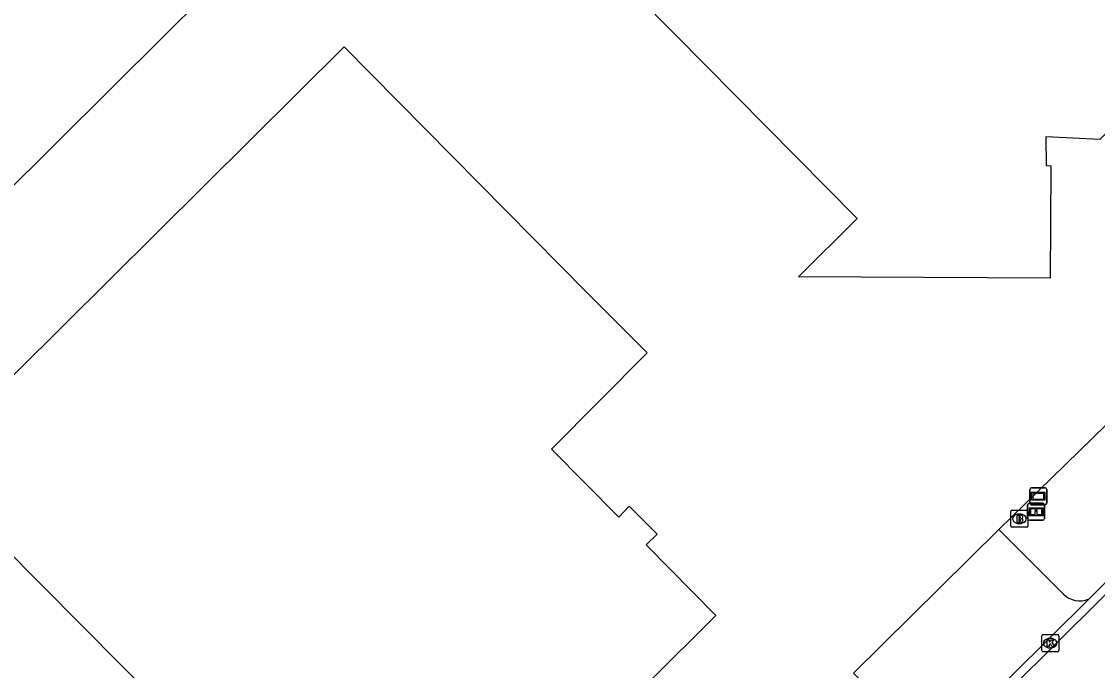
# Model space of a CAD drawing. Extents: x 155018 to 156648, y 383980 to 385733.
# Drawn here: x 155761.7 to 155824.9, y 385212.6 to 385250.7 of the extents above; entities that cross this region are included whole.
import ezdxf

# ---------------------------------------------------------------- set-up
doc = ezdxf.new("R2010")
doc.units = 0
for name, color, linetype in [('IMGEO_Brandkraan', 7, 'Continuous'), ('IMGEO_Groenvoorziening', 7, 'Continuous'), ('IMGEO_Informatiebord', 7, 'Continuous'), ('IMGEO_Kolk', 7, 'Continuous'), ('IMGEO_Pand', 7, 'Continuous'), ('IMGEO_Rijbaan_lokaal_gesloten', 7, 'Continuous'), ('IMGEO_Rijbaan_lokaal_open', 7, 'Continuous'), ('IMGEO_Verklikker', 7, 'Continuous')]:
    doc.layers.add(name, color=color, linetype=linetype)

msp = doc.modelspace()

# ---------------------------------------------------------------- linework, layer by layer
at = {"layer": 'IMGEO_Brandkraan'}
for p, q in [((155819.841, 385221.114), (155819.841, 385221.966)), ((155819.916, 385222.04), (155820.768, 385222.04)), ((155820.329, 385221.82), (155820.354, 385221.82)), ((155820.842, 385221.966), (155820.842, 385221.114)), ((155820.768, 385221.04), (155819.916, 385221.04)), ((155820.352, 385221.26), (155820.327, 385221.26))]:
    msp.add_line(p, q, dxfattribs=at)
for points in [[(155819.841, 385221.114), (155819.841, 385221.966)], [(155819.916, 385222.04), (155820.768, 385222.04)], [(155820.189, 385221.74), (155820.189, 385221.34), (155820.402, 385221.34)], [(155820.42, 385221.74), (155820.189, 385221.74)], [(155820.368, 385221.659), (155820.314, 385221.659), (155820.314, 385221.583)], [(155820.314, 385221.583), (155820.367, 385221.583)], [(155820.842, 385221.966), (155820.842, 385221.114)], [(155820.768, 385221.04), (155819.916, 385221.04)], [(155820.376, 385221.507), (155820.314, 385221.507), (155820.314, 385221.426)], [(155820.314, 385221.426), (155820.376, 385221.426)]]:
    msp.add_lwpolyline(points, dxfattribs=at)
for centre, radius, start, end in [((155819.918, 385221.964), 0.0765, 91.55205, 178.44795), ((155819.918, 385221.964), 0.0765, 91.55205, 178.44795), ((155820.369, 385221.621), 0.0379, 267.82845, 90.93552), ((155820.424, 385221.595), 0.145, 59.4692, 91.53667), ((155820.449, 385221.642), 0.0922, 285.51372, 58.15012), ((155820.454, 385221.45), 0.105, 301.31148, 78.98903), ((155820.766, 385221.964), 0.0765, 1.55205, 88.44795), ((155820.766, 385221.964), 0.0765, 1.55205, 88.44795), ((155819.918, 385221.116), 0.0765, 181.55205, 268.44795), ((155819.918, 385221.116), 0.0765, 181.55205, 268.44795), ((155820.377, 385221.466), 0.0404, 269.87594, 90.50774), ((155820.408, 385221.591), 0.251, 268.66757, 293.53466), ((155820.766, 385221.116), 0.0765, 271.55205, 358.44795), ((155820.766, 385221.116), 0.0765, 271.55205, 358.44795)]:
    msp.add_arc(centre, radius, start, end, dxfattribs=at)
for centre, major_axis, ratio, start_param, end_param in [((155820.328, 385221.54), (-0.387, 0.002), 0.722429, 4.712389, 7.853982), ((155820.353, 385221.54), (-0.39, 0.002), 0.717154, 1.570796, 4.712389)]:
    msp.add_ellipse(centre, major_axis=major_axis, ratio=ratio, start_param=start_param, end_param=end_param, dxfattribs=at)
at = {"layer": 'IMGEO_Groenvoorziening'}
msp.add_lwpolyline([(155819.14, 385220.903), (155848.984, 385250), (155850.152, 385251.139)], dxfattribs=at)
at = {"layer": 'IMGEO_Informatiebord'}
for p, q in [((155820.825, 385221.551), (155820.825, 385222.351)), ((155820.825, 385222.351), (155820.825, 385221.551)), ((155820.925, 385222.451), (155821.715, 385222.451)), ((155821.715, 385222.451), (155820.925, 385222.451)), ((155821.815, 385222.351), (155821.815, 385221.551)), ((155821.815, 385221.551), (155821.815, 385222.351)), ((155821.715, 385221.451), (155820.925, 385221.451)), ((155820.925, 385221.451), (155821.715, 385221.451))]:
    msp.add_line(p, q, dxfattribs=at)
for points in [[(155820.926, 385222.183), (155821.714, 385222.183), (155821.714, 385221.719), (155820.926, 385221.719), (155820.926, 385222.183)], [(155820.991, 385222.118), (155820.991, 385221.784), (155821.266, 385221.784), (155821.267, 385221.997), (155821.371, 385221.998), (155821.372, 385221.784), (155821.649, 385221.784), (155821.649, 385222.118), (155821.373, 385222.118), (155821.373, 385222.038), (155821.267, 385222.038), (155821.267, 385222.118), (155820.991, 385222.118)]]:
    msp.add_lwpolyline(points, dxfattribs=at)
for centre, start, end in [((155820.925, 385222.351), 90, 180), ((155820.925, 385222.351), 90, 180), ((155821.715, 385222.351), 0, 90), ((155821.715, 385222.351), 360, 90), ((155820.925, 385221.551), 180, 270), ((155820.925, 385221.551), 180, 270), ((155821.715, 385221.551), 270, 0), ((155821.715, 385221.551), 270, 0)]:
    msp.add_arc(centre, 0.1, start, end, dxfattribs=at)
at = {"layer": 'IMGEO_Kolk'}
for p, q in [((155821.651, 385213.808), (155821.651, 385214.66)), ((155821.726, 385214.734), (155822.578, 385214.734)), ((155822.652, 385214.66), (155822.652, 385213.808)), ((155822.162, 385213.954), (155822.137, 385213.954)), ((155822.139, 385214.514), (155822.164, 385214.514)), ((155822.578, 385213.734), (155821.726, 385213.734))]:
    msp.add_line(p, q, dxfattribs=at)
for points in [[(155821.651, 385213.808), (155821.651, 385214.66)], [(155821.726, 385214.734), (155822.578, 385214.734)], [(155822.652, 385214.66), (155822.652, 385213.808)], [(155821.972, 385214.434), (155822.095, 385214.434), (155822.095, 385214.283), (155822.225, 385214.434), (155822.389, 385214.434), (155822.243, 385214.283), (155822.396, 385214.034), (155822.244, 385214.034), (155822.159, 385214.198), (155822.095, 385214.131), (155822.095, 385214.034), (155821.972, 385214.034), (155821.972, 385214.434)], [(155822.578, 385213.734), (155821.726, 385213.734)]]:
    msp.add_lwpolyline(points, dxfattribs=at)
for centre, start, end in [((155821.728, 385214.658), 91.55205, 178.44795), ((155821.728, 385214.658), 91.55205, 178.44795), ((155822.576, 385214.658), 1.55205, 88.44795), ((155822.576, 385214.658), 1.55205, 88.44795), ((155821.728, 385213.81), 181.55205, 268.44795), ((155821.728, 385213.81), 181.55205, 268.44795), ((155822.576, 385213.81), 271.55205, 358.44795), ((155822.576, 385213.81), 271.55205, 358.44795)]:
    msp.add_arc(centre, 0.0765, start, end, dxfattribs=at)
for centre, major_axis, ratio, start_param, end_param in [((155822.138, 385214.234), (-0.387, 0.002), 0.722429, 4.712389, 7.853982), ((155822.163, 385214.234), (-0.39, 0.002), 0.717154, 1.570796, 4.712389)]:
    msp.add_ellipse(centre, major_axis=major_axis, ratio=ratio, start_param=start_param, end_param=end_param, dxfattribs=at)
at = {"layer": 'IMGEO_Pand'}
for points in [[(155788.807, 385261.419), (155825.576, 385297.857), (155841.394, 385281.905), (155844.915, 385278.355), (155842.073, 385275.516), (155849.651, 385267.82), (155838.594, 385256.879), (155834.761, 385253.087), (155834.596, 385253.259), (155831.307, 385250), (155825.074, 385243.825), (155821.894, 385243.966), (155821.915, 385242.292), (155822.195, 385242.278), (155822.167, 385238.882), (155822.14, 385235.679), (155807.369, 385235.76), (155810.809, 385239.183), (155800.106, 385250), (155788.807, 385261.419)], [(155788.349, 385268.005), (155770.201, 385250)], [(155770.201, 385250), (155757.195, 385237.096), (155746.956, 385247.519), (155746.772, 385247.398), (155746.232, 385247.937), (155746.364, 385248.027), (155744.394, 385250), (155742.025, 385252.372)], [(155780.667, 385249.267), (155794.94, 385234.812), (155798.482, 385231.287), (155792.857, 385225.633), (155796.813, 385221.644), (155797.424, 385222.28), (155799.057, 385220.633), (155798.419, 385220.001), (155802.517, 385215.857), (155794.715, 385208.096), (155794.01, 385208.806), (155791.206, 385205.994), (155791.885, 385205.286), (155784.084, 385197.549), (155779.995, 385201.687), (155779.356, 385201.049), (155777.713, 385202.71), (155778.321, 385203.363), (155774.176, 385207.58), (155774.743, 385208.087), (155773.465, 385209.385), (155772.278, 385208.205), (155755.911, 385224.693), (155780.667, 385249.267)]]:
    msp.add_lwpolyline(points, dxfattribs=at)
at = {"layer": 'IMGEO_Rijbaan_lokaal_gesloten'}
msp.add_lwpolyline([(155774.146, 385166.575), (155774.529, 385166.175), (155776.232, 385168.14), (155777.109, 385169.098), (155778.004, 385170.042), (155778.915, 385170.968), (155779.843, 385171.879), (155918.452, 385309.471), (155918.973, 385310.039)], dxfattribs=at)
at = {"layer": 'IMGEO_Rijbaan_lokaal_open'}
for points in [[(155854.032, 385246.231), (155824.417, 385216.828)], [(155811.75, 385211.308), (155810.589, 385212.473), (155819.14, 385220.903)], [(155822.925, 385217.12), (155819.14, 385220.903)], [(155824.417, 385216.828), (155815.286, 385207.763)]]:
    msp.add_lwpolyline(points, dxfattribs=at)
msp.add_arc((155823.878, 385218.03), 1.317, 223.68714, 294.16602, dxfattribs=at)
at = {"layer": 'IMGEO_Verklikker'}
for p, q in [((155820.955, 385222.467), (155820.955, 385223.267)), ((155820.955, 385223.267), (155820.955, 385222.467)), ((155821.055, 385223.367), (155821.845, 385223.367)), ((155821.845, 385223.367), (155821.055, 385223.367)), ((155821.945, 385223.267), (155821.945, 385222.467)), ((155821.945, 385222.467), (155821.945, 385223.267)), ((155821.845, 385222.367), (155821.055, 385222.367)), ((155821.055, 385222.367), (155821.845, 385222.367))]:
    msp.add_line(p, q, dxfattribs=at)
for points in [[(155821.056, 385223.099), (155821.844, 385223.099), (155821.844, 385222.635), (155821.056, 385222.635), (155821.056, 385223.099)], [(155821.121, 385223.034), (155821.121, 385222.7), (155821.779, 385222.7), (155821.779, 385223.034), (155821.121, 385223.034)]]:
    msp.add_lwpolyline(points, dxfattribs=at)
for centre, start, end in [((155821.055, 385223.267), 90, 180), ((155821.055, 385223.267), 90, 180), ((155821.845, 385223.267), 0, 90), ((155821.845, 385223.267), 360, 90), ((155821.055, 385222.467), 180, 270), ((155821.055, 385222.467), 180, 270), ((155821.845, 385222.467), 270, 0), ((155821.845, 385222.467), 270, 0)]:
    msp.add_arc(centre, 0.1, start, end, dxfattribs=at)

doc.saveas('drawing.dxf')
